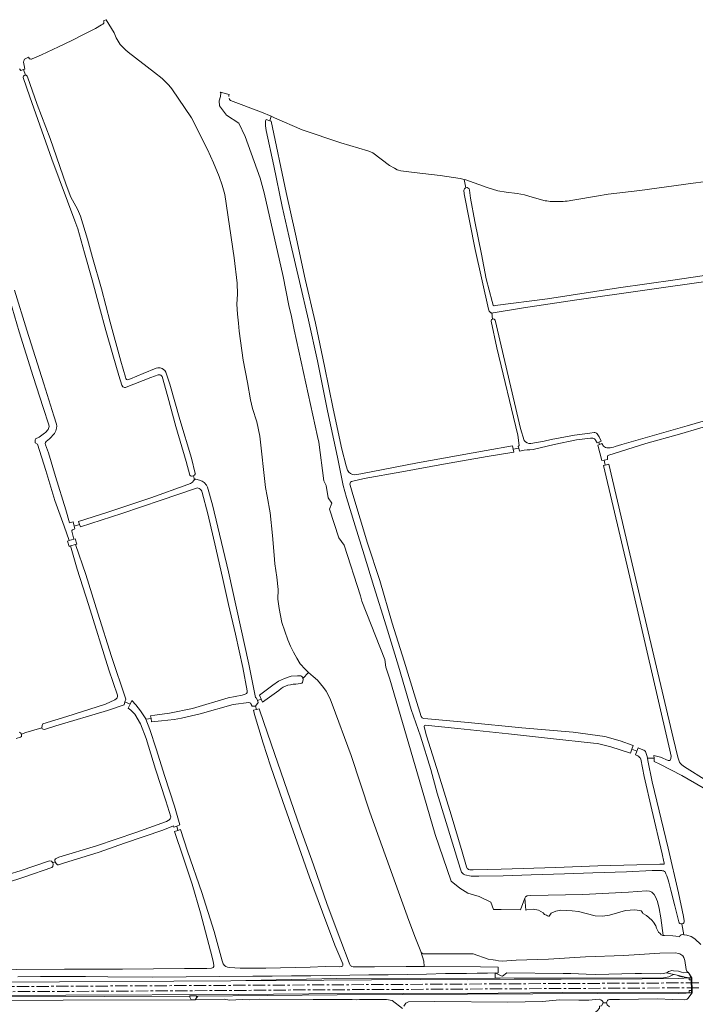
# Model space of a CAD drawing. Header units: metres. Extents: x 209813 to 223847, y 571801 to 587119.
# Tile 531 of 656: x 212751 to 213301, y 585831 to 586631. Entities that reach past the tile are written whole.
import ezdxf

# ---------------------------------------------------------------- set-up
doc = ezdxf.new("R2010")
doc.units = ezdxf.units.M
doc.linetypes.add('AM-AS', pattern=[16, 10, -2, 2, -2])
doc.linetypes.add('IE-TERREINAFSCHEIDING', pattern=[10, 8, -2])
for name, color, linetype, lineweight in [('B-RO-AM-AS_SPOOR-G', 8, 'AM-AS', 0), ('B-RO-GR-BOUWLAND-GV', 8, 'Continuous', 0), ('B-RO-GR-GRAS-GV', 8, 'Continuous', 0), ('B-RO-GW-TALUD_KRUIN-G', 8, 'Continuous', 0), ('B-RO-IE-TERREINAFSCHEIDING-G', 8, 'IE-TERREINAFSCHEIDING', 0), ('B-RO-IE-TERREINAFSCHEIDING_KUNSTMATIG_MUUR-GV', 8, 'Continuous', 0), ('B-RO-VH-VERHARDING_HALFVERHARDING-GV', 8, 'Continuous', 0), ('B-RO-VH-VERHARDING_OPEN-GV', 8, 'Continuous', 0)]:
    doc.layers.add(name, color=color, linetype=linetype, lineweight=lineweight)

msp = doc.modelspace()

# ---------------------------------------------------------------- linework, layer by layer
at = {"layer": 'B-RO-AM-AS_SPOOR-G', "flags": 128}
for points in [[(212397.224, 585843.216), (212430.135, 585843.383), (212780.562, 585845.493), (213297.619, 585848.298)], [(213297.619, 585848.298), (213298.211, 585848.301)], [(213298.211, 585848.301), (213303.633, 585848.33)], [(212397.919, 585839.201), (212530.352, 585839.882), (212674.992, 585840.748), (212932.297, 585842.102), (212948.255, 585842.354), (213297.716, 585844.272)], [(213297.716, 585844.272), (213298.251, 585844.275)], [(213298.251, 585844.275), (213303.764, 585844.305)]]:
    msp.add_lwpolyline(points, dxfattribs=at)
at = {"layer": 'B-RO-GR-BOUWLAND-GV', "flags": 128}
for points in [[(213113.033, 586501.268), (213109.631, 586502.135), (213093.409, 586504.685), (213072.279, 586507.051), (213061.408, 586508.336), (213059.557, 586508.804), (213058.327, 586509.308), (213056.189, 586510.409), (213052.351, 586512.795), (213045.529, 586517.753), (213038.724, 586522.938), (213036.776, 586523.891), (213034.585, 586524.705), (213012.585, 586531.233), (212981.17, 586541.833), (212958.807, 586551.378), (212955.996, 586552.812), (212954.894, 586549.096), (212955.867, 586548.753), (212968.255, 586490.835), (212975.7, 586456.821), (212983.567, 586420.375), (212991.919, 586384.445), (212999.238, 586349.485), (213006.355, 586314.898), (213013.459, 586282.207), (213017.067, 586268.546), (213018.054, 586265.12)], [(213114.205, 586494.594), (213113.033, 586501.268)], [(213134.642, 586393.039), (213133.954, 586393.472), (213133.321, 586394.319), (213132.596, 586395.937), (213121.997, 586444.356), (213113.001, 586489.732), (213112.757, 586492.699)], [(212774.566, 586298.052), (212775.441, 586300.455), (212775.326, 586301.991), (212770.531, 586316.062), (212762.333, 586341.112), (212751.025, 586377.527), (212741.553, 586410.083), (212737.623, 586423.023)], [(213024.087, 586261.336), (213028.831, 586262.021), (213074.981, 586270.912), (213130.85, 586280.949), (213152.153, 586284.871), (213152.752, 586282.12), (213157.313, 586282.814), (213156.857, 586284.405), (213157.239, 586284.559), (213157.406, 586284.772), (213157.578, 586285.202), (213156.525, 586293.411), (213139.459, 586364.584), (213134.796, 586386.064)], [(212830.959, 586080.936), (212830.978, 586082.144), (212824.01, 586102.758), (212807.431, 586155.976), (212798.221, 586184.622), (212792.881, 586203.411), (212791.772, 586202.993), (212790.396, 586207.332), (212791.618, 586207.864), (212787.62, 586219.458), (212780.144, 586240.266), (212772.725, 586264.653), (212766.098, 586286.237), (212764.197, 586287.32), (212764.197, 586289.384), (212764.381, 586290.436), (212767.348, 586291.909), (212771.726, 586295.119)], [(212751.198, 586052.14), (212752.289, 586051.578), (212752.863, 586050.513), (212756.534, 586051.718), (212769.447, 586055.624), (212769.659, 586057.528), (212770.268, 586058.868), (212789.752, 586064.832), (212821.153, 586074.788), (212828.881, 586078.383), (212830.008, 586079.062)]]:
    msp.add_lwpolyline(points, dxfattribs=at)
at = {"layer": 'B-RO-GR-BOUWLAND-GV'}
for points in [[(213112.757, 586492.699, -0.28153), (213114.205, 586494.594)], [(213135.43, 586392.808, -0.0683861), (213134.642, 586393.039)], [(213134.796, 586386.064, -0.3557728), (213136.069, 586387.907)], [(212771.726, 586295.119, 0.1065503), (212774.566, 586298.052)], [(213018.054, 586265.12, 0.3275641), (213024.087, 586261.336)], [(212830.008, 586079.062, 0.1694144), (212830.959, 586080.936)]]:
    msp.add_lwpolyline(points, format="xyb", dxfattribs=at)
at = {"layer": 'B-RO-GR-GRAS-GV', "flags": 128}
for points in [[(212986.439, 586100.641), (212983.752, 586103.264), (212979.69, 586107.514), (212976.792, 586112.21), (212974.11, 586117.033), (212971.648, 586121.972), (212969.412, 586127.017), (212964.787, 586141.084), (212962.493, 586152.476), (212961.438, 586160.148), (212961.574, 586167.944), (212960.658, 586178.15), (212959.099, 586188.786), (212958.386, 586195.985), (212957.145, 586211.826), (212955.251, 586230.314), (212952.69, 586244.001), (212951.43, 586250.899), (212946.691, 586292.569), (212944.462, 586304.23), (212940.754, 586315.216), (212939.198, 586322.312), (212936.795, 586336.195), (212933.168, 586354.521), (212930.053, 586378.068), (212929.321, 586384.572), (212928.676, 586391.915), (212928.181, 586400.096), (212928.563, 586408.165), (212928.348, 586417.138), (212925.811, 586437.688), (212918.356, 586489.065), (212916.262, 586496.8), (212913.711, 586503.767), (212909.173, 586514.849), (212904.192, 586525.773), (212891.177, 586551.463), (212875.156, 586574.972), (212872.709, 586577.917), (212870.075, 586580.697), (212867.266, 586583.299), (212861.124, 586588.346), (212839.792, 586604.742), (212837.434, 586606.69), (212835.262, 586608.844), (212833.296, 586611.187), (212831.55, 586613.699), (212830.041, 586616.359), (212828.779, 586619.146), (212828.245, 586620.579), (212821.746, 586631.231), (212819.773, 586630.28), (212819.99, 586629.87), (212820.03, 586629.15), (212819.97, 586628.35), (212819.19, 586627.65), (212818.13, 586626.93), (212813.19, 586624.13), (212803.95, 586619.53), (212793.93, 586614.45), (212783.03, 586609.25), (212769.13, 586602.57), (212761.69, 586599.35), (212761.17, 586599.21), (212760.61, 586599.17), (212760.05, 586599.31), (212759.49, 586599.53), (212758.643, 586600.768), (212755.298, 586599.231)], [(212754.555, 586590.668), (212752.418, 586589.869), (212751.37, 586591.15)], [(212754.75, 586595.43), (212755.03, 586593.89), (212755.816, 586591.14), (212754.555, 586590.668), (212756.252, 586586.194)], [(212835.479, 586332.891), (212834.523, 586334.162), (212832.116, 586342.109), (212827.222, 586358.691), (212821.498, 586378.634), (212816.316, 586397.545), (212810.488, 586419.675), (212804.242, 586441.811), (212798.649, 586461.194), (212796.464, 586467.711), (212777.614, 586517.818), (212759.719, 586568.403), (212754.38, 586584.156)], [(212757.682, 586585.205), (212757.857, 586584.794), (212765.845, 586562.425), (212776.297, 586534.677), (212789.288, 586496.969), (212793.185, 586487.097), (212798.43, 586477.256), (212800.847, 586471.406), (212806.731, 586452.809), (212810.752, 586437.828), (212818.062, 586412.467), (212825.185, 586385.432), (212833.789, 586353.774), (212837.425, 586340.593)], [(212921.81, 586570.407), (212914.638, 586572.285), (212915.048, 586571.758), (212914.901, 586568.863), (212913.71, 586565.158), (212914.107, 586561.322), (212919.663, 586553.649), (212929.718, 586547.034), (212934.877, 586536.187), (212947.18, 586502.452), (212950.289, 586490.612), (212965.833, 586422.482), (212970.485, 586398.822), (212972.477, 586389.892), (212974.567, 586379.071), (212993.549, 586292.373), (212994.805, 586287.875), (212998.774, 586256.39), (213000.626, 586252.685), (213002.214, 586242.499), (213005.389, 586238.266), (213003.404, 586233.371), (213010.915, 586210.068), (213015.31, 586204.002), (213028.672, 586162.992), (213029.598, 586158.494), (213048.533, 586111.05), (213049.161, 586104.806), (213052.617, 586095.126), (213078.281, 586007.02), (213089.262, 585968.92), (213102.491, 585931.084), (213109.37, 585925.131), (213115.984, 585921.295), (213125.113, 585918.384), (213134.505, 585913.887), (213136.887, 585907.933), (213143.041, 585908.016), (213158.715, 585907.669), (213162.282, 585917.077), (213162.944, 585918.336), (213164.202, 585919.065), (213167.148, 585919.363), (213209.49, 585920.026), (213246.567, 585921.947), (213261.067, 585922.974), (213263.583, 585922.775), (213265.536, 585921.947), (213267.39, 585920.158), (213268.615, 585918.171), (213270.171, 585914.46), (213271.561, 585908.829), (213272.753, 585901.277), (213274.863, 585886.866)], [(213110.568, 585939.077), (213109.618, 585941.466), (213091.103, 586002.359), (213085.724, 586021.729), (213077.439, 586048.892), (213069.915, 586070.594), (213059.492, 586105.672), (213049.389, 586138.479), (213039.43, 586170.598), (213031.661, 586196.148), (213024.316, 586219.893), (213017.213, 586242.73), (213014.47, 586252.529), (213012.956, 586260.617), (213010.006, 586275.529), (213001.692, 586313.3), (212993.603, 586354.042), (212986.454, 586387.103), (212979.008, 586418.418), (212971.786, 586449.635), (212965.043, 586479.475), (212958.262, 586512.476), (212951.967, 586541.095), (212951.467, 586544.844), (212951.415, 586547.373), (212951.495, 586548.688), (212951.895, 586550.154), (212954.894, 586549.096), (212955.862, 586552.881), (212948.017, 586556.056), (212922.989, 586565.639)], [(213178.703, 586484.064), (213168.305, 586486.873), (213161.908, 586488.764), (213155.946, 586489.944), (213147.135, 586491.042), (213140.194, 586492.128), (213131.607, 586494.71), (213114.359, 586500.931), (213113.033, 586501.268), (213114.205, 586494.594)], [(213355.637, 586483.798), (213356.802, 586484.999), (213357.734, 586486.953), (213358.766, 586489.862), (213359.263, 586492.429), (213358.758, 586495.363), (213356.557, 586501.04), (213355.413, 586503.273), (213352.987, 586505.735), (213341.032, 586503.878), (213299.25, 586498.214), (213255.879, 586492.303), (213229.992, 586489.477), (213220.538, 586487.865), (213202.993, 586484.739)], [(213117.309, 586492.649), (213118.008, 586486.13), (213121.653, 586467.283), (213126.898, 586440.596), (213130.753, 586420.676), (213135.657, 586402.081), (213136.481, 586399.276)], [(213138.096, 586398.777), (213180.631, 586404.246), (213238.4, 586413.253), (213284.398, 586419.717), (213326.562, 586426.106), (213333.986, 586427.273), (213327.131, 586466.738), (213342.168, 586468.938), (213341.012, 586477.303), (213346.991, 586478.128), (213349.019, 586478.75), (213351.151, 586480.009), (213355.637, 586483.798)], [(213336.442, 586321.854), (213322.022, 586387.735), (213315.768, 586415.934), (213317.49, 586416.304), (213316.852, 586419.687), (213315.01, 586419.353), (213204.547, 586403.61), (213161.288, 586397.128), (213136.589, 586392.859)], [(212747.244, 586411.411), (212757.229, 586378.94), (212771.032, 586335.251), (212779.393, 586309.196), (212781.422, 586302.376), (212781.674, 586300.699), (212781.463, 586299.121), (212780.973, 586297.141), (212779.865, 586294.742), (212775.659, 586290.439), (212773.022, 586288.343)], [(213135.43, 586392.808), (213136.069, 586387.907)], [(213138.089, 586387.105), (213158.704, 586299.037), (213161.763, 586289.149)], [(212865.649, 586342.53), (212864.207, 586342.46), (212858.085, 586340.466), (212838.214, 586332.383)], [(212838.374, 586338.857), (212839.16, 586338.612), (212841.542, 586339.271), (212852.026, 586343.659), (212862.418, 586348.095), (212863.955, 586348.303)], [(212889.888, 586261.001), (212886.757, 586272.091), (212878.472, 586300.443), (212871.887, 586324.677), (212867.299, 586341.062)], [(212867.432, 586347.689), (212869.401, 586345.941), (212870.217, 586344.626), (212873.549, 586334.996), (212881.689, 586306.32), (212891.259, 586274.691), (212894.325, 586262.278)], [(213235.709, 586284.284), (213241.037, 586285.915), (213294.209, 586301.164), (213330.637, 586311.562), (213332.822, 586312.383)], [(213336.364, 586308.103), (213332.991, 586307.524), (213321.127, 586303.996), (213287.913, 586294.343), (213260.649, 586286.679), (213230.475, 586277.341)], [(213167.158, 586286.839), (213177.893, 586288.724), (213183.58, 586289.893), (213202.553, 586293.376), (213214.992, 586295.227), (213218.572, 586295.639)], [(213221.097, 586294.556), (213222.729, 586292.245), (213224.384, 586288.51), (213222.423, 586287.723), (213223.087, 586286.041), (213224.957, 586286.796), (213226.104, 586284.604)], [(212772.347, 586286.776), (212772.467, 586285.565), (212774.91, 586279.122), (212780.6, 586260.017), (212788.903, 586232.78), (212792.037, 586222.362), (212794.932, 586223.153), (212795.806, 586219.612), (212800.227, 586220.898), (212799.377, 586223.233), (212823.072, 586230.988), (212858.079, 586242.607), (212888.329, 586253.279), (212890.434, 586254.082), (212891.94, 586255.22), (212892.797, 586256.461), (212893.412, 586257.102), (212893.579, 586257.213), (212892.72, 586260.406)], [(213217.606, 586290.984), (213215.605, 586291.188), (213204.188, 586289.586), (213186.225, 586286.008), (213168.956, 586281.927), (213166.235, 586281.442), (213164.061, 586281.597), (213161.834, 586281.373), (213157.967, 586280.533), (213157.313, 586282.814), (213152.752, 586282.12)], [(213222.423, 586287.723), (213221.049, 586287.171), (213219.795, 586289.42)], [(213280.79, 586029.496), (213281.084, 586030.574), (213281.124, 586032.47), (213280.107, 586037.49), (213247.683, 586178.025), (213226.112, 586268.89), (213227.643, 586269.212), (213226.723, 586273.246), (213224.799, 586272.907), (213221.513, 586285.405), (213223.087, 586286.041)], [(213152.752, 586282.12), (213153.305, 586279.581), (213131.562, 586276.277), (213096.098, 586270.021), (213062.211, 586263.627), (213031.612, 586258.237), (213021.22, 586255.845)], [(213229.528, 586276.114), (213229.478, 586273.73), (213226.723, 586273.246)], [(213227.643, 586269.212), (213230.582, 586269.83), (213253.627, 586171.438), (213282.851, 586047.473), (213286.67, 586031.757), (213287.433, 586029.356), (213288.157, 586027.714), (213288.895, 586026.723), (213289.954, 586025.562), (213292.195, 586023.835), (213310.18, 586012.383), (213308.577, 586009.396)], [(212893.579, 586257.213), (212894.164, 586257.601), (212894.631, 586257.733), (212897.641, 586257.034), (212899.952, 586256.207), (212901.409, 586255.1), (212903.326, 586252.884), (212904.23, 586251.289), (212908.415, 586236.856), (212921.211, 586182.537), (212937.715, 586107.284), (212943.231, 586080.185), (212944.198, 586079.612), (212944.809, 586077.876), (212947.849, 586079.03), (212946.578, 586082.098), (212957.465, 586090.339), (212961.84, 586093.523), (212966.967, 586095.824), (212972.293, 586097.459), (212977.529, 586097.932), (212979.388, 586097.949)], [(212897.453, 586250.22), (212896.064, 586250.614), (212893.777, 586250), (212866.45, 586240.682), (212834.431, 586229.853), (212800.968, 586218.86), (212800.227, 586220.898)], [(212904.458, 586229.44), (212899.817, 586246.927)], [(213020.128, 586252.784), (213022.329, 586245.143), (213034.401, 586205.818), (213044.235, 586175.281), (213054.407, 586140.735), (213064.127, 586109.778), (213073.29, 586079.835), (213077.873, 586064.942), (213078.691, 586063.766)], [(212936.53, 586084.296), (212936.504, 586085.598), (212932.998, 586104.669), (212926.969, 586131.636), (212921.173, 586155.765), (212916.979, 586175.404), (212910.937, 586201.535), (212904.458, 586229.44)], [(212793.878, 586215.452), (212795.633, 586208.916), (212796.579, 586209.24), (212798.015, 586204.934), (212796.946, 586204.694), (212805.2, 586180.248), (212815.114, 586148.779), (212826.126, 586113.688), (212837.794, 586078.866), (212837.129, 586076.595), (212841.212, 586074.753), (212842.597, 586077.893), (212846.025, 586074.212), (212849.681, 586069.462), (212854.057, 586062.787), (212854.119, 586062.633)], [(212795.806, 586219.612), (212796.372, 586217.318), (212794.502, 586216.651)], [(213021.645, 585861.556), (213022.801, 585861.212), (213040.003, 585861.261), (213065.669, 585861.5), (213080.297, 585861.651), (213080.228, 585865.946), (213077.592, 585873.756), (213073.376, 585884.602), (213067.934, 585899.071), (213043.764, 585965.904), (213036.334, 585986.96), (213028.697, 586010.087), (213021.11, 586033.231), (213005.614, 586074.837), (213004.293, 586078.441), (213002.684, 586081.926), (213000.797, 586085.27), (212998.646, 586088.449), (212996.244, 586091.443), (212993.607, 586094.233), (212990.16, 586097.205), (212986.439, 586100.641), (212981.847, 586095.602), (212982.016, 586094.853), (212981.466, 586092.445)], [(212981.669, 586096.393), (212981.847, 586095.602)], [(212858.316, 586063.136), (212857.902, 586065.392), (212861.383, 586065.858), (212873.394, 586067.517), (212891.939, 586071.273), (212921.087, 586079.871), (212932.498, 586082.176), (212934.974, 586082.926)], [(212944.809, 586077.876), (212945.398, 586076.199), (212943.351, 586073.21), (212944.036, 586070.571), (212946.15, 586071.132), (212949.967, 586059.867), (212958.678, 586034.855), (212979.645, 585974.323), (212990.504, 585944.117), (213001.4, 585911.947), (213012.64, 585882.338), (213019.376, 585864.657), (213019.96, 585863.346)], [(212948.893, 586076.509), (212947.849, 586079.03)], [(212837.129, 586076.595), (212836.466, 586074.332), (212822.955, 586069.621), (212780.914, 586057.139), (212771.748, 586054.145), (212770.505, 586054.482), (212769.87, 586054.862), (212769.447, 586055.624), (212756.534, 586051.718), (212752.863, 586050.513), (212753.05, 586049.693), (212753.017, 586048.502), (212752.231, 586048.021), (212748.607, 586046.804)], [(212849.639, 586058.951), (212845.02, 586066.603), (212841.773, 586070.003), (212839.848, 586071.661), (212841.212, 586074.753)], [(212937.882, 586076.173), (212924.965, 586074.667), (212898.249, 586066.96), (212883.176, 586063.437), (212877.116, 586062.418), (212866.916, 586061.234), (212858.8, 586060.496), (212858.316, 586063.136), (212854.119, 586062.633), (212857.409, 586054.365), (212862.546, 586038.429), (212869.53, 586015.909), (212877.399, 585991.948), (212881.805, 585976.768), (212879.211, 585975.794)], [(212943.351, 586073.21), (212940.424, 586073.303), (212939.748, 586074.662)], [(213014.386, 585862.422), (213014.174, 585863.681), (213007.77, 585878.893), (212997.65, 585905.88), (212987.274, 585934.266), (212965.48, 585995.703), (212955.487, 586024.78), (212949.411, 586043.055), (212942.48, 586066.449), (212941.528, 586069.905), (212944.036, 586070.571)], [(213080.155, 586063.261), (213083.319, 586062.938), (213116.115, 586060.035), (213159.886, 586055.689), (213201.459, 586052.022), (213227.291, 586048.476), (213239.751, 586045.054), (213250.306, 586041.145), (213249.233, 586038.164)], [(212874.128, 585982.297), (212874.376, 585983.27), (212870.259, 585996.167), (212861.979, 586021.915), (212854.338, 586046.957), (212849.639, 586058.951)], [(213080.324, 586056.294), (213082.436, 586049.089), (213092.05, 586018.082), (213102.408, 585984.901), (213111.198, 585954.754), (213114.784, 585942.515), (213115.444, 585941.343), (213115.804, 585940.914), (213116.479, 585940.479)], [(213254.15, 586032.703), (213252.321, 586033.676), (213253.384, 586036.601), (213249.233, 586038.164), (213248.068, 586034.926), (213232.132, 586040.198), (213221.474, 586042.84), (213218.007, 586043.229), (213183.121, 586046.913), (213148.922, 586050.688), (213107.782, 586054.978), (213081.248, 586057.697), (213080.664, 586057.446)], [(213253.384, 586036.601), (213254.334, 586039.215), (213258.233, 586037.838)], [(213275.413, 585946.553), (213273.814, 585953.116), (213265.541, 585988.851), (213259.375, 586016.098), (213256.67, 586030.133)], [(213260.786, 586035.494), (213261.783, 586032.272), (213262.009, 586031.028), (213267.305, 586030.928), (213267.253, 586033.073), (213272.535, 586031.66), (213278.886, 586029.156)], [(213262.009, 586031.028), (213262.376, 586029.012), (213265.803, 586011.721), (213278.83, 585957.79), (213287.177, 585921.598), (213291.351, 585902.29), (213291.961, 585898.749)], [(213401.995, 585958.318), (213400.008, 585959.227), (213382.485, 585966.209), (213361.497, 585975.975), (213326.839, 585995.569), (213310.403, 586005.293), (213311.593, 586007.478), (213308.577, 586009.396), (213307.246, 586006.916), (213290.058, 586016.927), (213272.039, 586026.142), (213267.369, 586028.3), (213267.305, 586030.928)], [(212876.584, 585975.922), (212867.869, 585972.402), (212836.597, 585961.763), (212816.211, 585954.511), (212787.059, 585945.706), (212783.19, 585944.318), (212782.343, 585944.296), (212781.126, 585945.196), (212780.279, 585946.649), (212778.457, 585945.965), (212778.797, 585944.746), (212778.533, 585943), (212777.611, 585942.112), (212755.716, 585934.567), (212706.597, 585918.479), (212705.088, 585917.156), (212704.971, 585915.623), (212709.368, 585897.05), (212713.43, 585874.116), (212714.748, 585863.542), (212712.428, 585863.156)], [(212780.279, 585946.649), (212780.094, 585947.18), (212780.2, 585948.398), (212780.637, 585949.207), (212783.385, 585950.395), (212813.941, 585959.655), (212845.914, 585970.485), (212870.883, 585979.428), (212872.374, 585980.233)], [(212909.422, 585862.306), (212908.887, 585865.886), (212906.694, 585874.302), (212898.498, 585905.303), (212891.862, 585928.487), (212884.311, 585950.458), (212877.366, 585971.298), (212880.153, 585972.263), (212879.211, 585975.794), (212876.94, 585974.94), (212876.584, 585975.922)], [(212880.153, 585972.263), (212882.368, 585973.03), (212888.089, 585955.353), (212899.544, 585921.743), (212909.727, 585890.013), (212916.226, 585866.263), (212917.048, 585863.7)], [(212742.947, 585936.513), (212751.895, 585939.415), (212774.88, 585947.209), (212776.099, 585947.524), (212777.369, 585947.128), (212778.457, 585945.965)], [(213118.573, 585940.119), (213120.151, 585940.033), (213143.121, 585940.602), (213187.544, 585942.192), (213221.745, 585943.472), (213253.355, 585944.28), (213272.164, 585944.779), (213275.166, 585944.821), (213275.538, 585944.971)], [(213272.35, 585939.622), (213269.784, 585939.757), (213265.937, 585939.575), (213244.946, 585938.648), (213217.597, 585937.645), (213194.414, 585936.975), (213167.438, 585936.071), (213144.726, 585935.286), (213124.967, 585934.97), (213118.636, 585934.956), (213113.611, 585936.064), (213112.412, 585936.616)], [(213287.439, 585897.9), (213284.147, 585910.798), (213280.986, 585923.729), (213279.455, 585930.206)], [(213162.282, 585917.077), (213162.976, 585907.404), (213163.937, 585907.63), (213169.002, 585908.281), (213173.472, 585907.375), (213177.164, 585905.108), (213178.215, 585903.894), (213179.798, 585903.353), (213180.62, 585902.835), (213181.563, 585902.622), (213181.976, 585902.58), (213183.687, 585904.884), (213187.4, 585906.519), (213191.658, 585907.262), (213200.783, 585906.957), (213206.003, 585906.34), (213219.499, 585902.647), (213225.391, 585902.597), (213231.241, 585903.267), (213244.126, 585907.128), (213251.623, 585907.524), (213255.386, 585907.213), (213256.971, 585906.703), (213257.855, 585905.521), (213258.275, 585904.664), (213261.092, 585903.085), (213265.409, 585899.162), (213266.813, 585897.52), (213268.716, 585894.605), (213269.344, 585892.654), (213270.91, 585889.511), (213272.203, 585888.395), (213273.028, 585887.376), (213274.531, 585886.866), (213275.918, 585886.866)], [(213289.968, 585896.177), (213291.632, 585887.425), (213294.082, 585887.097), (213297.515, 585885.988), (213300.414, 585883.999), (213305.326, 585879.47)], [(213275.918, 585886.866), (213282.57, 585886.598), (213285.092, 585886.114), (213287.965, 585885.792), (213288.568, 585886.887), (213289.495, 585887.417), (213290.785, 585887.539), (213291.632, 585887.425)], [(213287.289, 585872.197), (213284.721, 585872.614), (213272.032, 585872.398), (213242.668, 585870.54), (213211.638, 585869.423), (213181.43, 585867.548), (213155.277, 585866.609), (213143.947, 585865.883), (213140.975, 585866.107), (213138.323, 585866.787), (213136.59, 585866.878), (213132.419, 585867.504), (213120.224, 585871.843), (213080.389, 585871.843)], [(213294.842, 585856.662), (213294.063, 585857.867), (213293.346, 585859.245), (213292.445, 585866.572), (213291.649, 585868.884), (213290.669, 585870.193)], [(213080.297, 585861.651), (213126.091, 585861.274), (213140.645, 585860.998), (213140.597, 585856.492), (213132.038, 585856.265), (213123.477, 585856.096), (213114.916, 585855.987), (213106.354, 585855.937), (213097.792, 585855.947), (213082.231, 585855.489), (213066.667, 585855.13), (213051.101, 585854.868), (213035.534, 585854.705), (213019.967, 585854.64), (213004.168, 585854.323), (212988.368, 585854.071), (212972.566, 585853.884), (212956.765, 585853.761), (212940.963, 585853.704), (212859.642, 585853.049), (212823.161, 585853.248), (212804.92, 585853.33), (212768.439, 585853.459), (212750.104, 585853.14)], [(212922.099, 585860.881), (212930.894, 585860.156), (212951.543, 585860.355), (212987.774, 585860.955), (213000.01, 585861.548), (213011.723, 585861.407), (213013.119, 585861.478)], [(212713.35, 585860.435), (212716.353, 585858.648), (212717.786, 585858.161), (212721.088, 585858.201), (212749.274, 585859.05), (212787.913, 585859.406), (212835.009, 585859.533), (212885.643, 585859.975), (212903.693, 585860.073), (212907.597, 585860.185)], [(213286.268, 585854.512), (213283.694, 585855.028), (213282.48, 585854.747), (213279.259, 585853.257), (213275.011, 585852.502), (213009.452, 585851.875), (212923.092, 585849.973), (212998.739, 585850.352), (213037.635, 585850.866), (213077.79, 585851.03), (213115.44, 585850.767), (213153.537, 585851.181), (213191.784, 585851.197), (213257.707, 585851.605), (213287.494, 585851.874), (213295.922, 585852.257)], [(213277.092, 585856.352), (213274.92, 585855.857), (213272.727, 585855.683), (213257.136, 585855.795), (213251.94, 585855.761), (213219.68, 585855.2), (213212.176, 585855.337), (213199.647, 585855.919), (213193.531, 585855.871), (213147.674, 585856.345), (213144.082, 585853.763), (213143.133, 585853.904), (213138.1, 585856.444), (213138.165, 585852.179)], [(213292.638, 585853.042), (213295.922, 585852.257), (213297.523, 585852.282), (213295.2, 585856.898), (213294.842, 585856.662), (213291.079, 585856.53), (213289.618, 585856.872), (213287.126, 585857.678), (213283.21, 585858.177), (213281.905, 585858.215), (213280.988, 585858.119), (213279.485, 585857.655), (213279.17, 585857.494), (213278.338, 585856.839), (213277.702, 585856.491), (213277.092, 585856.352), (213283.694, 585855.028)], [(212737.636, 585848.867), (212923.092, 585849.973)], [(212743.633, 585836.862), (212820.546, 585837.223), (212889.506, 585837.439), (212889.942, 585836.551), (212889.93, 585837.816), (212895.4, 585837.78), (212895.393, 585836.154), (212896.266, 585837.447), (213009.61, 585838.647), (213274.881, 585839.788), (213287.023, 585839.689), (213293.37, 585839.856), (213295.924, 585840.136), (213192.789, 585840.502), (213140.708, 585840.041), (212986.639, 585839.267), (212929.243, 585838.749), (212789.104, 585838.257), (212691.555, 585837.632)], [(213294.916, 585835.446), (213298.292, 585840.155), (213295.924, 585840.136)], [(212486.352, 585829.361), (212486.351, 585830.144), (212487.798, 585831.447), (212489.402, 585832.108), (212492.346, 585832.148), (212587.58, 585832.657), (212617.588, 585833.172), (212629.621, 585832.679), (212636.505, 585832.974), (212680.189, 585833.233), (212703.651, 585833.282), (212718.983, 585833.992), (212732.615, 585833.745), (212786.946, 585834.345), (212890.997, 585834.399), (212889.942, 585836.551)], [(212895.393, 585836.154), (212894.299, 585834.534), (212917.737, 585835.061), (212921.987, 585834.279), (212932.417, 585834.763), (212938.687, 585834.567), (212946.597, 585835.058), (212990.213, 585834.773), (213016.528, 585834.887), (213021.755, 585834.786), (213024.987, 585834.453), (213027.74, 585834.738), (213036.125, 585834.788), (213049.73, 585834.658), (213054.366, 585834.035), (213062.7, 585827.563)], [(213063.982, 585829.314), (213065.501, 585831.746), (213067.732, 585832.85), (213089.097, 585833.159), (213148.475, 585832.684), (213176.611, 585833.062), (213190.533, 585834.396), (213206.095, 585834.148), (213214.208, 585834.152), (213222.778, 585834.902), (213224.082, 585834.487), (213225.264, 585833.752), (213225.924, 585832.683), (213225.977, 585831.942)], [(213231.01, 585828.679), (213229.25, 585830.553), (213228.574, 585831.982), (213225.977, 585831.942), (213224.705, 585829.53), (213222.912, 585829.272), (213222.879, 585827.796), (213221.207, 585825.637), (213220.021, 585824.748), (213220.164, 585823.27), (213222.736, 585806.591), (213231.994, 585766.352), (213246.461, 585702.646), (213249.223, 585690.845), (213249.336, 585689.939)], [(213231.109, 585834.832), (213239.3, 585834.871), (213270.194, 585835.252), (213282.428, 585834.856), (213292.072, 585834.481), (213293.423, 585834.702)]]:
    msp.add_lwpolyline(points, dxfattribs=at)
at = {"layer": 'B-RO-GR-GRAS-GV'}
for points in [[(212754.957, 586597.715, 0.20614), (212754.75, 586595.43)], [(212755.298, 586599.231, -0.0867696), (212754.957, 586597.715)], [(212921.664, 586568.838, -0.0626887), (212921.81, 586570.407)], [(212922.989, 586565.639, -0.2586852), (212921.873, 586567.416)], [(213114.205, 586494.594, -0.501664), (213117.309, 586492.649)], [(213190.13, 586483.446, -0.0479442), (213178.703, 586484.064)], [(213202.993, 586484.739, -0.0476822), (213190.13, 586483.446)], [(213136.481, 586399.276, 0.3398282), (213138.096, 586398.777)], [(213136.589, 586392.859, -0.0973484), (213135.43, 586392.808)], [(213136.069, 586387.907, -0.3424479), (213138.089, 586387.105)], [(212863.955, 586348.303, -0.1539762), (212867.432, 586347.689)], [(212867.299, 586341.062, 0.2262938), (212865.649, 586342.53)], [(212837.425, 586340.593, 0.0982268), (212838.374, 586338.857)], [(212838.214, 586332.383, -0.2664278), (212835.479, 586332.891)], [(213218.572, 586295.639, -0.2680181), (213221.097, 586294.556)], [(212773.022, 586288.343, 0.1368309), (212772.347, 586286.776)], [(213161.763, 586289.149, 0.3194765), (213167.158, 586286.839)], [(213219.795, 586289.42, 0.203129), (213217.606, 586290.984)], [(213226.104, 586284.604, 0.2273296), (213230.121, 586283.159)], [(213230.475, 586277.341, 0.2359831), (213229.528, 586276.114)], [(213230.121, 586283.159, 0.06451), (213235.709, 586284.284)], [(213021.22, 586255.845, 0.301217), (213020.128, 586252.784)], [(212899.817, 586246.927, 0.2317965), (212897.453, 586250.22)], [(212794.502, 586216.651, 0.2630061), (212793.878, 586215.452)], [(212979.388, 586097.949, -0.2674173), (212981.669, 586096.393)], [(212964.009, 586087.475, -0.0143304), (212948.893, 586076.509)], [(212971.718, 586090.645, 0.1121158), (212964.009, 586087.475)], [(212980.196, 586091.535, 0.0285763), (212971.718, 586090.645)], [(212981.466, 586092.445, -0.2318428), (212980.196, 586091.535)], [(212934.974, 586082.926, 0.2401231), (212936.53, 586084.296)], [(212939.748, 586074.662, 0.3367348), (212937.882, 586076.173)], [(213078.691, 586063.766, 0.1231214), (213080.155, 586063.261)], [(213080.664, 586057.446, 0.3803803), (213080.324, 586056.294)], [(213258.233, 586037.838, -0.2374522), (213260.786, 586035.494)], [(213256.67, 586030.133, 0.1532501), (213254.15, 586032.703)], [(213278.886, 586029.156, 0.2359496), (213280.79, 586029.496)], [(212872.374, 585980.233, 0.1125208), (212874.128, 585982.297)], [(213275.538, 585944.971, 0.1651494), (213275.413, 585946.553)], [(213112.412, 585936.616, -0.2005074), (213110.568, 585939.077)], [(213116.479, 585940.479, 0.0312518), (213118.573, 585940.119)], [(213274.975, 585939.25, 0.1020434), (213272.35, 585939.622)], [(213277.035, 585937.048, 0.2834964), (213274.975, 585939.25)], [(213279.455, 585930.206, -0.005136), (213277.035, 585937.048)], [(213080.389, 585871.843, -0.3107983), (213077.592, 585873.756)], [(213290.669, 585870.193, 0.1011647), (213287.289, 585872.197)], [(212907.597, 585860.185, 0.4207834), (212909.422, 585862.306)], [(212917.048, 585863.7, 0.2788741), (212922.099, 585860.881)], [(213013.325, 585861.467, 0.3610013), (213014.386, 585862.422)], [(213019.96, 585863.346, 0.1729052), (213021.645, 585861.556)], [(213228.574, 585831.982, -0.3341828), (213231.109, 585834.832)], [(213293.423, 585834.702, 0.093028), (213294.916, 585835.446)]]:
    msp.add_lwpolyline(points, format="xyb", dxfattribs=at)
at = {"layer": 'B-RO-GR-GRAS-GV', "flags": 128}
msp.add_lwpolyline([(213292.638, 585853.042), (213286.268, 585854.512), (213287.874, 585853.769), (213289.861, 585853.282), (213291.956, 585852.995)], close=True, dxfattribs=at)
at = {"layer": 'B-RO-GR-GRAS-GV'}
for centre, radius, start, end in [((212756.104, 586584.452), 1.748, 25.515292, 189.076072), ((212891.756, 586262.857), 2.633, 224.802558, 349.504255), ((213289.674, 585898.464), 2.305, 194.152527, 6.692989)]:
    msp.add_arc(centre, radius, start, end, dxfattribs=at)
at = {"layer": 'B-RO-GW-TALUD_KRUIN-G', "flags": 128}
for points in [[(213138.165, 585852.179), (213275.011, 585852.502), (213279.259, 585853.257), (213282.48, 585854.747), (213283.694, 585855.028)], [(213286.268, 585854.512), (213287.874, 585853.769), (213289.861, 585853.282), (213291.956, 585852.995), (213292.638, 585853.042)]]:
    msp.add_lwpolyline(points, dxfattribs=at)
at = {"layer": 'B-RO-IE-TERREINAFSCHEIDING-G', "flags": 128}
for points in [[(212889.537, 585837.819), (212895.4, 585837.78)], [(213297.814, 585840.212), (213297.618, 585840.15)]]:
    msp.add_lwpolyline(points, dxfattribs=at)
at = {"layer": 'B-RO-IE-TERREINAFSCHEIDING_KUNSTMATIG_MUUR-GV', "flags": 128}
msp.add_lwpolyline([(213297.523, 585852.282), (213297.812, 585840.152), (213298.292, 585840.155), (213298.17, 585852.404), (213295.2, 585856.898)], close=True, dxfattribs=at)
at = {"layer": 'B-RO-VH-VERHARDING_HALFVERHARDING-GV', "flags": 128}
msp.add_lwpolyline([(212691.555, 585837.632), (212789.104, 585838.257), (212929.243, 585838.749), (212986.639, 585839.267), (213140.708, 585840.041), (213192.789, 585840.502), (213295.924, 585840.136), (213295.997, 585841.943), (213297.772, 585841.958), (213297.562, 585850.672), (213295.968, 585850.651), (213295.922, 585852.257), (213287.494, 585851.874), (213257.707, 585851.605), (213191.784, 585851.197), (213153.537, 585851.181), (213115.44, 585850.767), (213077.79, 585851.03), (213037.635, 585850.866), (212998.739, 585850.352), (212923.092, 585849.973), (212737.636, 585848.867)], dxfattribs=at)
at = {"layer": 'B-RO-VH-VERHARDING_OPEN-GV', "flags": 128}
for points in [[(212792.881, 586203.411), (212796.946, 586204.694), (212798.015, 586204.934), (212796.579, 586209.24), (212795.633, 586208.916), (212791.618, 586207.864), (212790.396, 586207.332), (212791.772, 586202.993)], [(212889.93, 585837.816), (212889.942, 585836.551), (212890.997, 585834.399), (212894.299, 585834.534), (212895.393, 585836.154), (212895.4, 585837.78)]]:
    msp.add_lwpolyline(points, close=True, dxfattribs=at)

doc.saveas('drawing.dxf')
